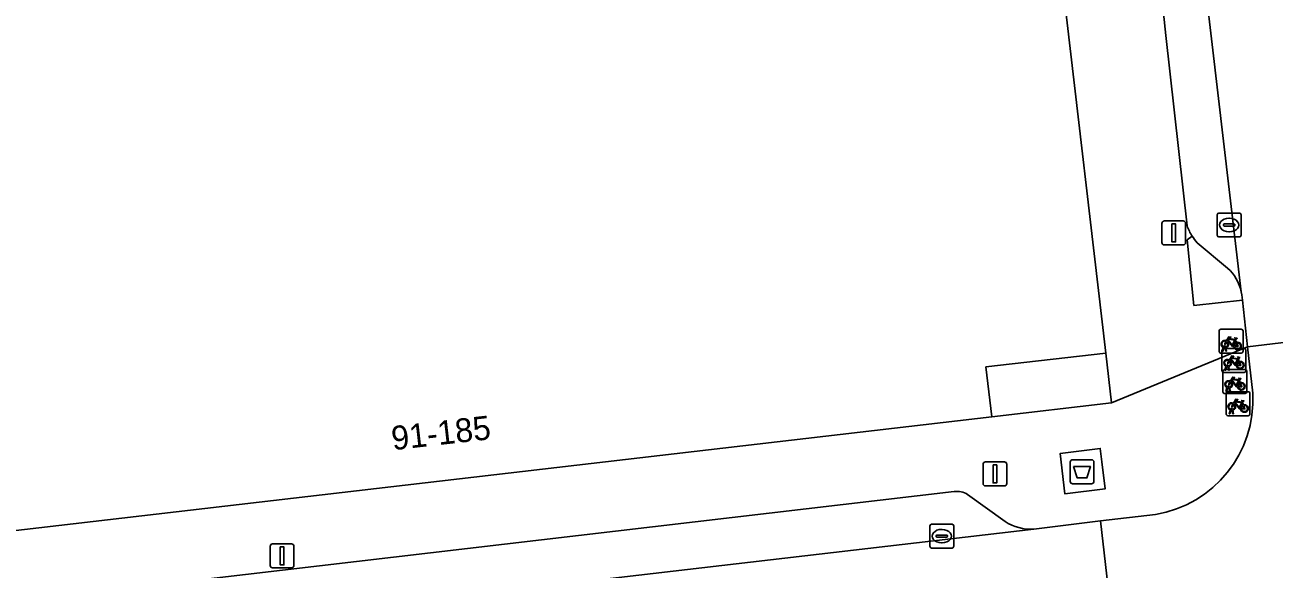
# Model space of a CAD drawing. Extents: x 160377 to 161131, y 383938 to 384853.
# Drawn here: x 160569.9 to 160622.1, y 384744.6 to 384767.3 of the extents above; entities that cross this region are included whole.
import ezdxf

# ---------------------------------------------------------------- set-up
doc = ezdxf.new("R2010")
doc.units = 0
for name, color, linetype in [('IMGEO_Afval_apart_plaats', 7, 'Continuous'), ('IMGEO_Erf', 7, 'Continuous'), ('IMGEO_Fietsenrek', 7, 'Continuous'), ('IMGEO_Groenvoorziening', 7, 'Continuous'), ('IMGEO_Kolk', 7, 'Continuous'), ('IMGEO_Lichtmast', 7, 'Continuous'), ('IMGEO_Pand', 7, 'Continuous'), ('IMGEO_Pand_nummerreeks', 7, 'Continuous'), ('IMGEO_Pand_overbouw', 7, 'Continuous'), ('IMGEO_Parkeervlak_open', 7, 'Continuous'), ('IMGEO_Rijbaan_lokaal_open', 7, 'Continuous'), ('IMGEO_Voetpad_gesloten', 7, 'Continuous'), ('IMGEO_Voetpad_open', 7, 'Continuous')]:
    doc.layers.add(name, color=color, linetype=linetype)

msp = doc.modelspace()

# ---------------------------------------------------------------- linework, layer by layer
at = {"layer": 'IMGEO_Afval_apart_plaats'}
for p, q in [((160613.603, 384748.241), (160613.603, 384749.041)), ((160613.603, 384749.041), (160613.603, 384748.241)), ((160613.703, 384749.141), (160614.493, 384749.141)), ((160614.493, 384749.141), (160613.703, 384749.141)), ((160614.593, 384749.041), (160614.593, 384748.241)), ((160614.593, 384748.241), (160614.593, 384749.041)), ((160614.493, 384748.141), (160613.703, 384748.141)), ((160613.703, 384748.141), (160614.493, 384748.141))]:
    msp.add_line(p, q, dxfattribs=at)
msp.add_lwpolyline([(160613.746, 384748.855), (160614.45, 384748.855), (160614.301, 384748.385), (160613.895, 384748.385), (160613.746, 384748.855)], dxfattribs=at)
for centre, start, end in [((160613.703, 384749.041), 90, 180), ((160613.703, 384749.041), 90, 180), ((160614.493, 384749.041), 0, 90), ((160614.493, 384749.041), 360, 90), ((160613.703, 384748.241), 180, 270), ((160613.703, 384748.241), 180, 270), ((160614.493, 384748.241), 270, 0), ((160614.493, 384748.241), 270, 0)]:
    msp.add_arc(centre, 0.1, start, end, dxfattribs=at)
at = {"layer": 'IMGEO_Erf'}
msp.add_lwpolyline([(160615.089, 384753.605), (160610.077, 384753.025), (160610.326, 384750.936), (160615.335, 384751.518)], close=True, dxfattribs=at)
at = {"layer": 'IMGEO_Fietsenrek'}
for p, q in [((160619.828, 384753.673), (160619.828, 384754.514)), ((160619.828, 384754.514), (160619.828, 384753.673)), ((160619.903, 384754.598), (160620.744, 384754.598)), ((160620.744, 384754.598), (160619.903, 384754.598)), ((160620.828, 384754.523), (160620.828, 384753.682)), ((160620.828, 384753.682), (160620.828, 384754.523)), ((160620.515, 384754.147), (160620.551, 384754.052)), ((160620.753, 384753.598), (160619.912, 384753.598)), ((160619.912, 384753.598), (160620.753, 384753.598)), ((160619.943, 384752.872), (160619.943, 384753.713)), ((160619.943, 384753.713), (160619.943, 384752.872)), ((160619.955, 384753.682), (160619.994, 384753.842)), ((160619.989, 384753.682), (160619.955, 384753.682)), ((160620.024, 384753.83), (160619.989, 384753.682)), ((160620.018, 384753.797), (160620.859, 384753.797)), ((160620.859, 384753.797), (160620.018, 384753.797)), ((160620.066, 384753.854), (160620.065, 384753.858)), ((160620.107, 384753.682), (160620.073, 384753.824)), ((160620.097, 384753.865), (160620.098, 384753.858)), ((160620.105, 384753.828), (160620.14, 384753.682)), ((160620.14, 384753.682), (160620.107, 384753.682)), ((160620.943, 384753.722), (160620.943, 384752.881)), ((160620.943, 384752.881), (160620.943, 384753.722)), ((160620.062, 384752.912), (160620.903, 384752.912)), ((160620.903, 384752.912), (160620.062, 384752.912)), ((160620.07, 384752.881), (160620.109, 384753.041)), ((160620.104, 384752.881), (160620.07, 384752.881)), ((160620.139, 384753.029), (160620.104, 384752.881)), ((160620.181, 384753.053), (160620.18, 384753.057)), ((160620.222, 384752.881), (160620.188, 384753.023)), ((160620.212, 384753.064), (160620.213, 384753.057)), ((160620.22, 384753.027), (160620.255, 384752.881)), ((160620.255, 384752.881), (160620.222, 384752.881)), ((160620.63, 384753.346), (160620.666, 384753.251)), ((160619.987, 384751.987), (160619.987, 384752.828)), ((160619.987, 384752.828), (160619.987, 384751.987)), ((160620.868, 384752.797), (160620.027, 384752.797)), ((160620.027, 384752.797), (160620.868, 384752.797)), ((160620.674, 384752.461), (160620.71, 384752.366)), ((160620.987, 384752.837), (160620.987, 384751.996)), ((160620.987, 384751.996), (160620.987, 384752.837)), ((160620.912, 384751.912), (160620.071, 384751.912)), ((160620.071, 384751.912), (160620.912, 384751.912)), ((160620.114, 384751.996), (160620.153, 384752.156)), ((160620.148, 384751.996), (160620.114, 384751.996)), ((160620.116, 384751.059), (160620.116, 384751.9)), ((160620.116, 384751.9), (160620.116, 384751.059)), ((160620.183, 384752.144), (160620.148, 384751.996)), ((160620.191, 384751.984), (160621.032, 384751.984)), ((160621.032, 384751.984), (160620.191, 384751.984)), ((160620.225, 384752.168), (160620.224, 384752.172)), ((160620.266, 384751.996), (160620.232, 384752.138)), ((160620.256, 384752.179), (160620.257, 384752.172)), ((160620.264, 384752.142), (160620.299, 384751.996)), ((160620.299, 384751.996), (160620.266, 384751.996)), ((160621.116, 384751.909), (160621.116, 384751.068)), ((160621.116, 384751.068), (160621.116, 384751.909)), ((160620.803, 384751.533), (160620.839, 384751.438)), ((160621.041, 384750.984), (160620.2, 384750.984)), ((160620.2, 384750.984), (160621.041, 384750.984)), ((160620.243, 384751.068), (160620.282, 384751.228)), ((160620.277, 384751.068), (160620.243, 384751.068)), ((160620.312, 384751.216), (160620.277, 384751.068)), ((160620.354, 384751.24), (160620.353, 384751.244)), ((160620.395, 384751.068), (160620.361, 384751.21)), ((160620.385, 384751.251), (160620.386, 384751.244)), ((160620.393, 384751.214), (160620.428, 384751.068)), ((160620.428, 384751.068), (160620.395, 384751.068))]:
    msp.add_line(p, q, dxfattribs=at)
for points in [[(160620.162, 384754.072), (160620.11, 384753.982), (160620.07, 384753.957), (160620.071, 384754.004), (160620.126, 384754.098)], [(160620.141, 384754.124), (160620.236, 384754.288), (160620.322, 384754.274), (160620.324, 384754.265), (160620.268, 384754.254), (160620.241, 384754.209), (160620.497, 384754.168)], [(160620.437, 384753.88), (160620.387, 384753.88), (160620.196, 384754.131), (160620.177, 384754.099)], [(160620.484, 384754.143), (160620.227, 384754.184), (160620.21, 384754.155), (160620.377, 384753.935), (160620.484, 384754.143)], [(160620.532, 384754.045), (160620.502, 384754.122), (160620.393, 384753.904), (160620.436, 384753.904)], [(160620.466, 384753.904), (160620.586, 384753.903), (160620.542, 384754.017)], [(160620.562, 384754.024), (160620.617, 384753.879), (160620.467, 384753.879)], [(160620.497, 384754.168), (160620.522, 384754.217), (160620.516, 384754.221), (160620.493, 384754.225), (160620.481, 384754.232), (160620.48, 384754.235), (160620.482, 384754.24), (160620.577, 384754.225), (160620.579, 384754.215), (160620.569, 384754.202), (160620.557, 384754.196), (160620.543, 384754.202), (160620.515, 384754.147)], [(160620.256, 384753.323), (160620.351, 384753.487), (160620.437, 384753.473), (160620.439, 384753.464), (160620.383, 384753.453), (160620.356, 384753.408), (160620.612, 384753.367)], [(160620.612, 384753.367), (160620.637, 384753.416), (160620.631, 384753.42), (160620.608, 384753.424), (160620.596, 384753.431), (160620.595, 384753.434), (160620.597, 384753.439), (160620.692, 384753.424), (160620.694, 384753.414), (160620.684, 384753.401), (160620.672, 384753.395), (160620.658, 384753.401), (160620.63, 384753.346)], [(160620.277, 384753.271), (160620.225, 384753.181), (160620.185, 384753.156), (160620.186, 384753.203), (160620.241, 384753.297)], [(160620.552, 384753.079), (160620.502, 384753.079), (160620.311, 384753.33), (160620.292, 384753.298)], [(160620.599, 384753.342), (160620.342, 384753.383), (160620.325, 384753.354), (160620.492, 384753.134), (160620.599, 384753.342)], [(160620.647, 384753.244), (160620.617, 384753.321), (160620.508, 384753.103), (160620.551, 384753.103)], [(160620.581, 384753.103), (160620.701, 384753.102), (160620.657, 384753.216)], [(160620.677, 384753.223), (160620.732, 384753.078), (160620.582, 384753.078)], [(160620.321, 384752.386), (160620.269, 384752.296), (160620.229, 384752.271), (160620.23, 384752.318), (160620.285, 384752.412)], [(160620.3, 384752.438), (160620.395, 384752.602), (160620.481, 384752.588), (160620.483, 384752.579), (160620.427, 384752.568), (160620.4, 384752.523), (160620.656, 384752.482)], [(160620.596, 384752.194), (160620.546, 384752.194), (160620.355, 384752.445), (160620.336, 384752.413)], [(160620.643, 384752.457), (160620.386, 384752.498), (160620.369, 384752.469), (160620.536, 384752.249), (160620.643, 384752.457)], [(160620.691, 384752.359), (160620.661, 384752.436), (160620.552, 384752.218), (160620.595, 384752.218)], [(160620.656, 384752.482), (160620.681, 384752.531), (160620.675, 384752.535), (160620.652, 384752.539), (160620.64, 384752.546), (160620.639, 384752.549), (160620.641, 384752.554), (160620.736, 384752.539), (160620.738, 384752.529), (160620.728, 384752.516), (160620.716, 384752.51), (160620.702, 384752.516), (160620.674, 384752.461)], [(160620.625, 384752.218), (160620.745, 384752.217), (160620.701, 384752.331)], [(160620.721, 384752.338), (160620.776, 384752.193), (160620.626, 384752.193)], [(160620.45, 384751.458), (160620.398, 384751.368), (160620.358, 384751.343), (160620.359, 384751.39), (160620.414, 384751.484)], [(160620.429, 384751.51), (160620.524, 384751.674), (160620.61, 384751.66), (160620.612, 384751.651), (160620.556, 384751.64), (160620.529, 384751.595), (160620.785, 384751.554)], [(160620.725, 384751.266), (160620.675, 384751.266), (160620.484, 384751.517), (160620.465, 384751.485)], [(160620.772, 384751.529), (160620.515, 384751.57), (160620.498, 384751.541), (160620.665, 384751.321), (160620.772, 384751.529)], [(160620.82, 384751.431), (160620.79, 384751.508), (160620.681, 384751.29), (160620.724, 384751.29)], [(160620.754, 384751.29), (160620.874, 384751.289), (160620.83, 384751.403)], [(160620.85, 384751.41), (160620.905, 384751.265), (160620.755, 384751.265)], [(160620.785, 384751.554), (160620.81, 384751.603), (160620.804, 384751.607), (160620.781, 384751.611), (160620.769, 384751.618), (160620.768, 384751.621), (160620.77, 384751.626), (160620.865, 384751.611), (160620.867, 384751.601), (160620.857, 384751.588), (160620.845, 384751.582), (160620.831, 384751.588), (160620.803, 384751.533)]]:
    msp.add_lwpolyline(points, dxfattribs=at)
for centre, radius, start, end in [((160619.906, 384754.52), 0.0779, 92.4484, 184.2845), ((160619.906, 384754.52), 0.0779, 92.4484, 184.2845), ((160620.75, 384754.52), 0.0779, 2.4484, 94.2845), ((160620.75, 384754.52), 0.0779, 2.4484, 94.2845), ((160620.068, 384753.983), 0.159, 62.6766, 242.1369), ((160620.068, 384753.983), 0.129, 63.3192, 238.903), ((160620.068, 384753.983), 0.129, 283.6043, 43.4302), ((160620.068, 384753.983), 0.159, 283.5766, 46.6042), ((160620.595, 384753.899), 0.159, 113.3408, 178.3217), ((160620.595, 384753.899), 0.159, 187.0065, 105.7708), ((160620.595, 384753.899), 0.129, 113.923, 177.9556), ((160620.595, 384753.899), 0.129, 188.6715, 104.5883), ((160619.906, 384753.676), 0.0779, 182.4484, 274.2845), ((160619.906, 384753.676), 0.0779, 182.4484, 274.2845), ((160620.021, 384753.719), 0.0779, 92.4484, 184.2845), ((160620.021, 384753.719), 0.0779, 92.4484, 184.2845), ((160620.048, 384753.854), 0.0499, 12.8025, 158.6934), ((160620.068, 384753.983), 0.159, 253.9967, 271.7867), ((160620.048, 384753.854), 0.0174, 12.8025, 163.4502), ((160620.068, 384753.983), 0.129, 253.415, 269.0204), ((160620.75, 384753.676), 0.0779, 272.4484, 4.2845), ((160620.75, 384753.676), 0.0779, 272.4484, 4.2845), ((160620.865, 384753.719), 0.0779, 2.4484, 94.2845), ((160620.865, 384753.719), 0.0779, 2.4484, 94.2845), ((160620.065, 384752.834), 0.0779, 92.4484, 184.2845), ((160620.065, 384752.834), 0.0779, 92.4484, 184.2845), ((160620.183, 384753.182), 0.159, 62.6766, 242.1369), ((160620.183, 384753.182), 0.129, 63.3192, 238.903), ((160620.163, 384753.053), 0.0499, 12.8025, 158.6934), ((160620.183, 384753.182), 0.159, 253.9967, 271.7867), ((160620.163, 384753.053), 0.0174, 12.8025, 163.4502), ((160620.183, 384753.182), 0.129, 253.415, 269.0204), ((160620.183, 384753.182), 0.129, 283.6043, 43.4302), ((160620.183, 384753.182), 0.159, 283.5766, 46.6042), ((160620.71, 384753.098), 0.159, 113.3408, 178.3217), ((160620.71, 384753.098), 0.159, 187.0065, 105.7708), ((160620.71, 384753.098), 0.129, 113.923, 177.9556), ((160620.71, 384753.098), 0.129, 188.6715, 104.5883), ((160620.865, 384752.875), 0.0779, 272.4484, 4.2845), ((160620.865, 384752.875), 0.0779, 272.4484, 4.2845), ((160620.909, 384752.834), 0.0779, 2.4484, 94.2845), ((160620.909, 384752.834), 0.0779, 2.4484, 94.2845), ((160620.021, 384752.875), 0.0779, 182.4484, 274.2845), ((160620.021, 384752.875), 0.0779, 182.4484, 274.2845), ((160620.227, 384752.297), 0.159, 62.6766, 242.1369), ((160620.227, 384752.297), 0.129, 63.3192, 238.903), ((160620.227, 384752.297), 0.129, 283.6043, 43.4302), ((160620.227, 384752.297), 0.159, 283.5766, 46.6042), ((160620.754, 384752.213), 0.159, 113.3408, 178.3217), ((160620.754, 384752.213), 0.159, 187.0065, 105.7708), ((160620.065, 384751.99), 0.0779, 182.4484, 274.2845), ((160620.065, 384751.99), 0.0779, 182.4484, 274.2845), ((160620.194, 384751.906), 0.0779, 92.4484, 184.2845), ((160620.194, 384751.906), 0.0779, 92.4484, 184.2845), ((160620.207, 384752.168), 0.0499, 12.8025, 158.6934), ((160620.227, 384752.297), 0.159, 253.9967, 271.7867), ((160620.207, 384752.168), 0.0174, 12.8025, 163.4502), ((160620.227, 384752.297), 0.129, 253.415, 269.0204), ((160620.754, 384752.213), 0.129, 113.923, 177.9556), ((160620.754, 384752.213), 0.129, 188.6715, 104.5883), ((160620.909, 384751.99), 0.0779, 272.4484, 4.2845), ((160620.909, 384751.99), 0.0779, 272.4484, 4.2845), ((160621.038, 384751.906), 0.0779, 2.4484, 94.2845), ((160621.038, 384751.906), 0.0779, 2.4484, 94.2845), ((160620.356, 384751.369), 0.159, 62.6766, 242.1369), ((160620.356, 384751.369), 0.129, 63.3192, 238.903), ((160620.356, 384751.369), 0.129, 283.6043, 43.4302), ((160620.356, 384751.369), 0.159, 283.5766, 46.6042), ((160620.883, 384751.285), 0.159, 113.3408, 178.3217), ((160620.883, 384751.285), 0.159, 187.0065, 105.7708), ((160620.883, 384751.285), 0.129, 113.923, 177.9556), ((160620.883, 384751.285), 0.129, 188.6715, 104.5883), ((160620.194, 384751.062), 0.0779, 182.4484, 274.2845), ((160620.194, 384751.062), 0.0779, 182.4484, 274.2845), ((160620.336, 384751.24), 0.0499, 12.8025, 158.6934), ((160620.356, 384751.369), 0.159, 253.9967, 271.7867), ((160620.336, 384751.24), 0.0174, 12.8025, 163.4502), ((160620.356, 384751.369), 0.129, 253.415, 269.0204), ((160621.038, 384751.062), 0.0779, 272.4484, 4.2845), ((160621.038, 384751.062), 0.0779, 272.4484, 4.2845)]:
    msp.add_arc(centre, radius, start, end, dxfattribs=at)
at = {"layer": 'IMGEO_Groenvoorziening'}
for points in [[(160618.702, 384758.484), (160618.494, 384758.333), (160618.771, 384755.592), (160620.797, 384755.812), (160620.772, 384756.031), (160620.752, 384756.156)], [(160620.174, 384757.157), (160618.915, 384758.215)]]:
    msp.add_lwpolyline(points, dxfattribs=at)
for centre, radius, start, end in [((160620.268, 384759.505), 1.869, 213.1069, 223.639), ((160618.978, 384755.799), 1.81, 11.3796, 48.6266)]:
    msp.add_arc(centre, radius, start, end, dxfattribs=at)
at = {"layer": 'IMGEO_Kolk'}
for p, q in [((160619.746, 384758.53), (160619.746, 384759.382)), ((160619.821, 384759.456), (160620.673, 384759.456)), ((160620.234, 384759.236), (160620.259, 384759.236)), ((160620.747, 384759.382), (160620.747, 384758.53)), ((160620.005, 384758.95), (160620.005, 384758.962)), ((160620.443, 384758.913), (160620.045, 384758.913)), ((160620.048, 384758.999), (160620.446, 384758.999)), ((160620.257, 384758.676), (160620.232, 384758.676)), ((160620.489, 384758.962), (160620.489, 384758.95)), ((160620.673, 384758.456), (160619.821, 384758.456)), ((160607.737, 384745.525), (160607.737, 384746.377)), ((160607.812, 384746.451), (160608.664, 384746.451)), ((160608.225, 384746.231), (160608.25, 384746.231)), ((160608.738, 384746.377), (160608.738, 384745.525)), ((160607.996, 384745.945), (160607.996, 384745.957)), ((160608.434, 384745.908), (160608.036, 384745.908)), ((160608.039, 384745.994), (160608.437, 384745.994)), ((160608.248, 384745.671), (160608.223, 384745.671)), ((160608.48, 384745.957), (160608.48, 384745.945)), ((160608.664, 384745.451), (160607.812, 384745.451))]:
    msp.add_line(p, q, dxfattribs=at)
for points in [[(160619.746, 384758.53), (160619.746, 384759.382)], [(160619.821, 384759.456), (160620.673, 384759.456)], [(160620.747, 384759.382), (160620.747, 384758.53)], [(160620.673, 384758.456), (160619.821, 384758.456)], [(160607.737, 384745.525), (160607.737, 384746.377)], [(160607.812, 384746.451), (160608.664, 384746.451)], [(160608.738, 384746.377), (160608.738, 384745.525)], [(160608.664, 384745.451), (160607.812, 384745.451)]]:
    msp.add_lwpolyline(points, dxfattribs=at)
for centre, radius, start, end in [((160619.823, 384759.38), 0.0765, 91.552, 178.448), ((160619.823, 384759.38), 0.0765, 91.552, 178.448), ((160620.671, 384759.38), 0.0765, 1.552, 88.448), ((160620.671, 384759.38), 0.0765, 1.552, 88.448), ((160620.045, 384758.959), 0.0403, 85.8775, 175.7526), ((160620.042, 384758.949), 0.0366, 178.938, 274.7102), ((160620.446, 384758.956), 0.043, 264.8664, 352.4533), ((160620.45, 384758.961), 0.0386, 1.7309, 96.639), ((160619.823, 384758.532), 0.0765, 181.552, 268.448), ((160619.823, 384758.532), 0.0765, 181.552, 268.448), ((160620.671, 384758.532), 0.0765, 271.552, 358.448), ((160620.671, 384758.532), 0.0765, 271.552, 358.448), ((160607.814, 384746.375), 0.0765, 91.552, 178.448), ((160607.814, 384746.375), 0.0765, 91.552, 178.448), ((160608.662, 384746.375), 0.0765, 1.552, 88.448), ((160608.662, 384746.375), 0.0765, 1.552, 88.448), ((160608.036, 384745.954), 0.0403, 85.8775, 175.7526), ((160608.033, 384745.944), 0.0366, 178.938, 274.7102), ((160608.437, 384745.951), 0.043, 264.8664, 352.4533), ((160608.441, 384745.956), 0.0386, 1.7309, 96.639), ((160607.814, 384745.527), 0.0765, 181.552, 268.448), ((160607.814, 384745.527), 0.0765, 181.552, 268.448), ((160608.662, 384745.527), 0.0765, 271.552, 358.448), ((160608.662, 384745.527), 0.0765, 271.552, 358.448)]:
    msp.add_arc(centre, radius, start, end, dxfattribs=at)
for centre, major_axis, ratio, start_param, end_param in [((160620.233, 384758.956), (-0.387, 0.002), 0.722429, 4.712389, 7.853982), ((160620.258, 384758.956), (-0.39, 0.002), 0.717154, 1.570796, 4.712389), ((160608.224, 384745.951), (-0.387, 0.002), 0.722429, 4.712389, 7.853982), ((160608.249, 384745.951), (-0.39, 0.002), 0.717154, 1.570796, 4.712389)]:
    msp.add_ellipse(centre, major_axis=major_axis, ratio=ratio, start_param=start_param, end_param=end_param, dxfattribs=at)
at = {"layer": 'IMGEO_Lichtmast'}
for p, q in [((160617.437, 384758.224), (160617.437, 384759.024)), ((160617.437, 384759.024), (160617.437, 384758.224)), ((160617.537, 384759.124), (160618.327, 384759.124)), ((160618.327, 384759.124), (160617.537, 384759.124)), ((160618.427, 384759.024), (160618.427, 384758.224)), ((160618.427, 384758.224), (160618.427, 384759.024)), ((160618.327, 384758.124), (160617.537, 384758.124)), ((160617.537, 384758.124), (160618.327, 384758.124)), ((160609.961, 384748.152), (160609.961, 384748.952)), ((160609.961, 384748.952), (160609.961, 384748.152)), ((160610.061, 384749.052), (160610.851, 384749.052)), ((160610.851, 384749.052), (160610.061, 384749.052)), ((160610.951, 384748.952), (160610.951, 384748.152)), ((160610.951, 384748.152), (160610.951, 384748.952)), ((160610.851, 384748.052), (160610.061, 384748.052)), ((160610.061, 384748.052), (160610.851, 384748.052)), ((160580.266, 384745.625), (160581.056, 384745.625)), ((160581.056, 384745.625), (160580.266, 384745.625)), ((160580.166, 384744.725), (160580.166, 384745.525)), ((160580.166, 384745.525), (160580.166, 384744.725)), ((160581.156, 384745.525), (160581.156, 384744.725)), ((160581.156, 384744.725), (160581.156, 384745.525)), ((160581.056, 384744.625), (160580.266, 384744.625)), ((160580.266, 384744.625), (160581.056, 384744.625))]:
    msp.add_line(p, q, dxfattribs=at)
for points in [[(160617.857, 384758.999), (160618.007, 384758.999), (160618.007, 384758.249), (160617.857, 384758.249), (160617.857, 384758.999)], [(160610.381, 384748.927), (160610.531, 384748.927), (160610.531, 384748.177), (160610.381, 384748.177), (160610.381, 384748.927)], [(160580.586, 384745.5), (160580.736, 384745.5), (160580.736, 384744.75), (160580.586, 384744.75), (160580.586, 384745.5)]]:
    msp.add_lwpolyline(points, dxfattribs=at)
for centre, start, end in [((160617.537, 384759.024), 90, 180), ((160617.537, 384759.024), 90, 180), ((160618.327, 384759.024), 0, 90), ((160618.327, 384759.024), 360, 90), ((160617.537, 384758.224), 180, 270), ((160617.537, 384758.224), 180, 270), ((160618.327, 384758.224), 270, 0), ((160618.327, 384758.224), 270, 0), ((160610.061, 384748.952), 90, 180), ((160610.061, 384748.952), 90, 180), ((160610.851, 384748.952), 0, 90), ((160610.851, 384748.952), 360, 90), ((160610.061, 384748.152), 180, 270), ((160610.061, 384748.152), 180, 270), ((160610.851, 384748.152), 270, 0), ((160610.851, 384748.152), 270, 0), ((160580.266, 384745.525), 90, 180), ((160580.266, 384745.525), 90, 180), ((160581.056, 384745.525), 0, 90), ((160581.056, 384745.525), 360, 90), ((160580.266, 384744.725), 180, 270), ((160580.266, 384744.725), 180, 270), ((160581.056, 384744.725), 270, 0), ((160581.056, 384744.725), 270, 0)]:
    msp.add_arc(centre, 0.1, start, end, dxfattribs=at)
at = {"layer": 'IMGEO_Pand'}
msp.add_lwpolyline([(160564.978, 384745.652), (160610.326, 384750.936), (160610.077, 384753.025), (160615.089, 384753.605), (160611.498, 384784.319), (160601.543, 384783.18), (160601.35, 384784.528), (160595.778, 384783.905), (160595.947, 384782.394), (160594.106, 384782.186), (160593.916, 384783.671), (160588.322, 384783.027), (160588.496, 384781.517), (160586.658, 384781.305), (160586.487, 384782.788), (160580.88, 384782.162), (160581.049, 384780.651), (160579.193, 384780.434), (160578.997, 384781.92), (160573.42, 384781.295), (160573.59, 384779.785), (160571.739, 384779.583), (160571.548, 384781.064), (160565.991, 384780.439)], dxfattribs=at)
at = {"layer": 'IMGEO_Pand_overbouw'}
msp.add_lwpolyline([(160610.326, 384750.936), (160615.335, 384751.518), (160615.089, 384753.605), (160610.077, 384753.025)], close=True, dxfattribs=at)
at = {"layer": 'IMGEO_Parkeervlak_open'}
for points in [[(160608.749, 384747.818), (160585.325, 384745.066), (160563.42, 384742.504)], [(160610.879, 384746.566), (160609.313, 384747.698)], [(160560.655, 384740.271), (160563.742, 384740.614), (160612.084, 384746.242)]]:
    msp.add_lwpolyline(points, dxfattribs=at)
for centre, radius, start, end in [((160608.849, 384746.9), 0.923, 59.7876, 96.1894), ((160611.964, 384748.2), 1.962, 236.4083, 273.4923)]:
    msp.add_arc(centre, radius, start, end, dxfattribs=at)
at = {"layer": 'IMGEO_Rijbaan_lokaal_open'}
for points in [[(160623.713, 384773.976), (160622.639, 384783.791), (160622.578, 384784.345), (160617.506, 384783.779), (160618.054, 384779.205), (160618.065, 384779.112), (160620.752, 384756.156), (160620.772, 384756.031), (160620.797, 384755.812), (160621.017, 384753.86), (160626.014, 384754.456), (160625.985, 384754.685), (160624.91, 384763.232), (160624.815, 384763.909)], [(160614.872, 384746.595), (160612.084, 384746.242), (160563.742, 384740.614), (160560.655, 384740.271), (160556.92, 384739.832), (160557.51, 384734.863), (160557.638, 384734.876), (160575.414, 384736.958), (160576.301, 384737.064), (160580.647, 384737.583), (160584.835, 384738.082), (160584.95, 384738.096), (160614.586, 384741.509), (160615.433, 384741.602)]]:
    msp.add_lwpolyline(points, close=True, dxfattribs=at)
for points in [[(160626.15, 384753.414), (160626.014, 384754.456), (160621.017, 384753.86), (160621.236, 384751.923)], [(160617.164, 384746.851), (160614.872, 384746.595), (160615.433, 384741.602), (160616.275, 384741.702), (160618.711, 384741.991), (160625.192, 384742.76), (160634.255, 384743.835), (160634.405, 384743.838), (160633.85, 384748.943)]]:
    msp.add_lwpolyline(points, dxfattribs=at)
msp.add_arc((160616.356, 384751.67), 4.886, 279.515, 2.9672, dxfattribs=at)
at = {"layer": 'IMGEO_Voetpad_gesloten'}
msp.add_lwpolyline([(160614.925, 384749.063), (160614.861, 384749.617), (160613.176, 384749.403), (160613.375, 384747.721), (160615.057, 384747.926)], close=True, dxfattribs=at)
at = {"layer": 'IMGEO_Voetpad_open'}
for points in [[(160615.354, 384788.804), (160611.336, 384785.699), (160611.498, 384784.319), (160615.089, 384753.605), (160615.335, 384751.518), (160621.017, 384753.86), (160620.797, 384755.812), (160618.771, 384755.592), (160618.494, 384758.333), (160618.702, 384758.484)], [(160620.752, 384756.156), (160618.065, 384779.112)], [(160616.649, 384775.945), (160617.602, 384766.873), (160618.49, 384758.917)], [(160618.49, 384758.917), (160617.602, 384766.873), (160616.649, 384775.945)], [(160618.915, 384758.215), (160620.174, 384757.157)], [(160621.236, 384751.923), (160621.017, 384753.86), (160615.335, 384751.518), (160610.326, 384750.936), (160564.978, 384745.652), (160559.981, 384745.061), (160555.551, 384744.527), (160543.963, 384743.13), (160536.933, 384742.304), (160526.258, 384741.081), (160525.541, 384740.344), (160524.622, 384739.63)], [(160563.42, 384742.504), (160585.325, 384745.066), (160608.749, 384747.818)], [(160609.313, 384747.698), (160610.879, 384746.566)], [(160612.084, 384746.242), (160614.872, 384746.595), (160617.164, 384746.851)]]:
    msp.add_lwpolyline(points, dxfattribs=at)
msp.add_lwpolyline([(160613.176, 384749.403), (160614.861, 384749.617), (160614.925, 384749.063), (160615.057, 384747.926), (160613.375, 384747.721)], close=True, dxfattribs=at)
for centre, radius, start, end in [((160620.253, 384759.512), 1.861, 198.6448, 213.5286), ((160620.253, 384759.512), 1.861, 198.6448, 213.5286), ((160620.268, 384759.505), 1.869, 213.1069, 223.639), ((160618.978, 384755.799), 1.81, 11.3796, 48.6266), ((160616.356, 384751.67), 4.886, 279.515, 2.9672), ((160608.849, 384746.9), 0.923, 59.7876, 96.1894), ((160611.964, 384748.2), 1.962, 236.4083, 273.4923)]:
    msp.add_arc(centre, radius, start, end, dxfattribs=at)

# ---------------------------------------------------------------- texts
at = {"layer": 'IMGEO_Pand_nummerreeks'}
msp.add_text('91-185', height=1, rotation=6.4458, dxfattribs=at).set_placement((160585.289, 384749.539))

doc.saveas('drawing.dxf')
